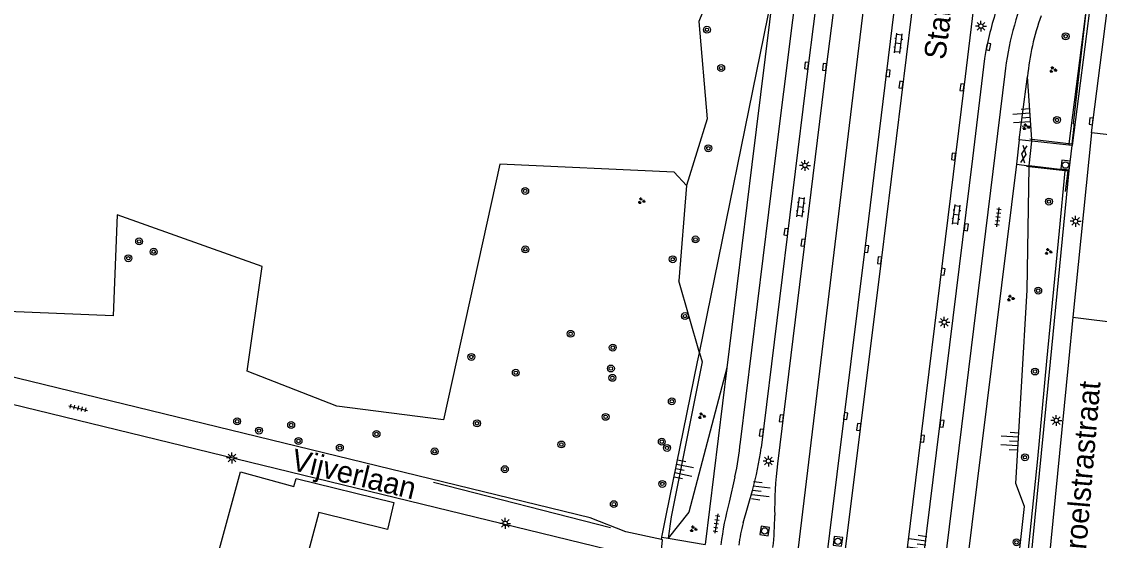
# Model space of a CAD drawing. Extents: x 131000 to 133014, y 396499 to 399001.
# Drawn here: x 131618.1 to 131743, y 397479.3 to 397539.4 of the extents above; entities that cross this region are included whole.
import ezdxf

# ---------------------------------------------------------------- set-up
doc = ezdxf.new("R2010")
doc.units = 0
for name, color, linetype in [('gg-afsc-hekwerk', 7, 'Continuous'), ('gg-anno-openbare ruimte label', 7, 'Continuous'), ('gg-bbg-bijgebouw', 7, 'Continuous'), ('gg-knt-BGT kruinlijn', 7, 'Continuous'), ('gg-knt-trap', 7, 'Continuous'), ('gg-knt-verharding', 7, 'Continuous'), ('gg-knt-verharding nz', 7, 'Continuous'), ('gt-grn-groengrens', 7, 'Continuous'), ('gt-grn-groenlijn', 7, 'Continuous'), ('gt-grn-weggrens', 7, 'Continuous'), ('gt-symb-boom', 7, 'Continuous'), ('gt-symb-gesloten verharding', 7, 'Continuous'), ('gt-symb-groenvak', 7, 'Continuous'), ('gt-symb-klinker verharding', 7, 'Continuous'), ('gt-symb-kolk', 7, 'Continuous'), ('gt-symb-lichtmast', 7, 'Continuous'), ('gt-symb-rioolschacht', 7, 'Continuous'), ('gt-symb-talud symbool', 7, 'Continuous'), ('gt-symb-tegel verharding', 7, 'Continuous')]:
    doc.layers.add(name, color=color, linetype=linetype)

# ---------------------------------------------------------------- blocks, each defined once
blk = doc.blocks.new('gt0-GRVAK')
at = {"layer": 'gt-symb-groenvak'}
for p, q in [((-0.11, 0.19), (-0.23, 0.24)), ((-0.18, 0.15), (0.09, 0.15)), ((-0.09, 0.21), (-0.16, 0.32)), ((-0.05, 0.21), (-0.05, 0.39)), ((0, 0.21), (0.06, 0.32)), ((0.02, 0.19), (0.13, 0.24)), ((0.26, -0.05), (0.2, 0.06)), ((0.3, -0.05), (0.3, 0.13)), ((0.35, -0.05), (0.41, 0.06)), ((-0.24, -0.23), (-0.36, -0.18)), ((-0.32, -0.26), (-0.05, -0.26)), ((-0.23, -0.21), (-0.29, -0.09)), ((-0.18, -0.2), (-0.18, -0.02)), ((-0.14, -0.21), (-0.07, -0.09)), ((-0.12, -0.23), (0, -0.18)), ((0.24, -0.07), (0.12, -0.02)), ((0.17, -0.11), (0.44, -0.11)), ((0.37, -0.07), (0.49, -0.02))]:
    blk.add_line(p, q, dxfattribs=at)
blk = doc.blocks.new('gt0-BOOM')
at = {"layer": 'gt-symb-boom'}
for radius in [0.4, 0.2]:
    blk.add_circle((0, 0), radius, dxfattribs=at)
blk = doc.blocks.new('gt0-KOLK')
at = {"layer": 'gt-symb-kolk'}
blk.add_lwpolyline([(0, 0), (0.38, 0), (0.38, 0.4), (-0.38, 0.4), (-0.38, 0), (0, 0)], dxfattribs=at)
blk = doc.blocks.new('gt0-GESVH1')
at = {"layer": 'gt-symb-gesloten verharding'}
for p, q in [((-0.99, -0.26), (0.01, 0.24)), ((0.01, -0.26), (-0.99, 0.24)), ((0.01, 0.24), (1.01, -0.26)), ((1.01, 0.24), (0.01, -0.26))]:
    blk.add_line(p, q, dxfattribs=at)
blk = doc.blocks.new('gt0-TALUD_1')
at = {"layer": 'gt-symb-talud symbool'}
for p, q in [((0, -1), (0, 0)), ((-1, -1), (-1, 0)), ((-0.5, -2), (-0.5, 0)), ((0.5, -2), (0.5, 0)), ((1, -1), (1, 0))]:
    blk.add_line(p, q, dxfattribs=at)
blk = doc.blocks.new('gt0-LMAST')
at = {"layer": 'gt-symb-lichtmast'}
for p, q in [((-0.18, 0.17), (-0.45, 0.44)), ((-0.01, 0.25), (-0.01, 0.62)), ((0.17, 0.17), (0.44, 0.44)), ((-0.26, 0), (-0.63, 0)), ((-0.18, -0.18), (-0.45, -0.45)), ((-0.01, -0.25), (-0.01, -0.63)), ((0.44, -0.45), (0.17, -0.18)), ((0.24, 0), (0.62, 0))]:
    blk.add_line(p, q, dxfattribs=at)
blk.add_circle((-0.01, 0), 0.25, dxfattribs=at)
blk = doc.blocks.new('gt0-RS')
at = {"layer": 'gt-symb-rioolschacht'}
blk.add_lwpolyline([(-0.5, -0.5), (0.5, -0.5), (0.5, 0.5), (-0.5, 0.5)], close=True, dxfattribs=at)
blk.add_circle((0, 0), 0.375, dxfattribs=at)
blk = doc.blocks.new('gt0-TEG1')
at = {"layer": 'gt-symb-tegel verharding'}
for p, q in [((-1.12, 0), (1.12, 0)), ((-0.9, -0.25), (-0.9, 0.25)), ((-0.45, -0.25), (-0.45, 0.25)), ((0, -0.25), (0, 0.25)), ((0.45, -0.25), (0.45, 0.25)), ((0.9, -0.25), (0.9, 0.25))]:
    blk.add_line(p, q, dxfattribs=at)
blk = doc.blocks.new('gt0-KL1')
at = {"layer": 'gt-symb-klinker verharding'}
for p, q in [((-1.15, 0.3), (1.15, 0.3)), ((-1, -0.3), (-1, 0.3)), ((-0.5, 0.3), (-0.5, 0.45)), ((0, -0.3), (0, 0.3)), ((0.5, 0.3), (0.5, 0.45)), ((1, -0.3), (1, 0.3)), ((-1.15, -0.3), (1.15, -0.3)), ((-0.5, -0.45), (-0.5, -0.3)), ((0.5, -0.45), (0.5, -0.3))]:
    blk.add_line(p, q, dxfattribs=at)

msp = doc.modelspace()

# ---------------------------------------------------------------- linework, layer by layer
at = {"layer": 'gg-afsc-hekwerk'}
for p, q in [((131735.21, 397525.77), (131734.98, 397525.8)), ((131739.51, 397525.27), (131735.21, 397525.77)), ((131734.91, 397522.6), (131734.61, 397522.63)), ((131739.09, 397522.14), (131734.91, 397522.6)), ((131687.61, 397477.86), (131601.38, 397498.89))]:
    msp.add_line(p, q, dxfattribs=at)
for points in [[(131741.58, 397541.56), (131739.99, 397527.58), (131740.11, 397527.62), (131739.85, 397525.23), (131739.51, 397525.27)], [(131739.13, 397519.72), (131739.41, 397522.11), (131739.09, 397522.14)]]:
    msp.add_lwpolyline(points, dxfattribs=at)
at = {"layer": 'gg-bbg-bijgebouw'}
msp.add_lwpolyline([(131652.58, 397482.56), (131650.64, 397475.32), (131640.97, 397477.91), (131643.49, 397487.25), (131649.68, 397485.56), (131649.96, 397486.5), (131661.29, 397483.7), (131660.53, 397480.59), (131652.58, 397482.56)], dxfattribs=at)
at = {"layer": 'gg-knt-BGT kruinlijn'}
for p, q in [((131696.69, 397501.05), (131705.33, 397543.49)), ((131735.21, 397525.77), (131734.7, 397533.05)), ((131735.22, 397525.56), (131735.21, 397525.77)), ((131734.91, 397522.72), (131734.91, 397522.6)), ((131696.48, 397500), (131696.69, 397501.05)), ((131692.85, 397482.2), (131696.48, 397500)), ((131692.34, 397479.68), (131692.85, 397482.2))]:
    msp.add_line(p, q, dxfattribs=at)
msp.add_lwpolyline([(131728.23, 397428.61), (131728.53, 397430.9), (131734.35, 397483.23), (131733.34, 397485.9), (131734.67, 397508.32), (131734.91, 397522.6)], dxfattribs=at)
at = {"layer": 'gg-knt-trap'}
for p, q in [((131733.74, 397525.71), (131733.42, 397522.89)), ((131735.22, 397525.56), (131733.74, 397525.71)), ((131734.91, 397522.72), (131735.22, 397525.56)), ((131733.42, 397522.89), (131734.91, 397522.72)), ((131692.29, 397479.42), (131692.34, 397479.68)), ((131692.34, 397479.68), (131693.08, 397479.56)), ((131693.08, 397479.56), (131697.35, 397478.85))]:
    msp.add_line(p, q, dxfattribs=at)
msp.add_lwpolyline([(131692.15, 397476.62), (131692.42, 397479.39), (131692.29, 397479.42)], dxfattribs=at)
at = {"layer": 'gg-knt-verharding'}
for p, q in [((131742.89, 397548.46), (131739.9, 397525.06)), ((131742.14, 397526.53), (131744.9, 397548.37)), ((131732.09, 397533.38), (131719.05, 397427.44)), ((131733.74, 397525.71), (131734.7, 397533.05)), ((131742.14, 397526.53), (131739.95, 397505.18)), ((131749.08, 397525.77), (131742.14, 397526.53)), ((131739.49, 397525.1), (131735.22, 397525.56)), ((131739.9, 397525.06), (131739.49, 397525.1)), ((131733.42, 397522.89), (131721.62, 397427.77)), ((131739.1, 397522.21), (131734.91, 397522.72)), ((131737.37, 397500), (131739.55, 397522.15)), ((131739.55, 397522.15), (131739.1, 397522.21)), ((131739.95, 397505.18), (131739.45, 397500)), ((131739.95, 397505.18), (131745.92, 397504.45)), ((131732.14, 397446.72), (131737.37, 397500)), ((131739.45, 397500), (131734.41, 397448.6)), ((131699.87, 397499.29), (131697.35, 397478.85)), ((131700.8, 397486.68), (131700.13, 397483.76)), ((131701.77, 397481.35), (131702.84, 397485.11))]:
    msp.add_line(p, q, dxfattribs=at)
for points in [[(131716.98, 397624.3), (131716.51, 397616.01), (131714.79, 397599.86), (131712.9, 397583.08), (131710.67, 397565.15), (131705.34, 397522.67), (131701.43, 397490.71)], [(131728.13, 397618.54), (131726.18, 397597.97), (131725.66, 397593.77), (131724.86, 397586.76), (131715.86, 397513.1), (131708.53, 397454.07), (131706.19, 397434.73), (131705.05, 397425.65)], [(131730.56, 397618.31), (131729.69, 397612.79), (131728.43, 397603.93), (131727.57, 397597.67), (131725.85, 397582.29), (131725.29, 397577.08), (131724.28, 397566.11), (131724.06, 397563.12), (131722.37, 397549.47), (131717.77, 397511.74), (131712.94, 397473.04), (131710.64, 397453.7), (131707.23, 397425.93)], [(131705.33, 397543.49), (131702.78, 397522.87), (131699.87, 397499.29)], [(131710.46, 397543.45), (131709.31, 397534.3), (131703.85, 397490.04)], [(131712.53, 397543.22), (131711.38, 397534.13), (131705.74, 397488.19)], [(131728.71, 397543.34), (131727.32, 397531.78), (131719.88, 397471.22)], [(131721.9, 397471), (131728.38, 397523.57), (131729.78, 397535.13), (131730, 397536.54), (131730.05, 397536.76)], [(131692.29, 397479.42), (131688.17, 397480.33), (131684.01, 397481.92), (131606.8, 397500.74)]]:
    msp.add_lwpolyline(points, dxfattribs=at)
for centre, radius, start, end in [((131766.09, 397529.31), 36.81, 159.3792, 168.3271), ((131767.09, 397529.47), 35.22, 157.0264, 173.6332), ((131764.42, 397530.1), 29.86, 160.4695, 174.328), ((131671.45, 397493.37), 30.1, 347.1547, 354.919), ((131668.35, 397494.75), 35.81, 344.3945, 352.4543), ((131747.78, 397482.91), 42.37, 172.8342, 180.9607), ((131735.78, 397474.19), 36.9, 164.9759, 172.8183), ((131675.83, 397482.04), 29.59, 353.1302, 0.3059), ((131715.1, 397477.44), 13.89, 163.6503, 174.5557)]:
    msp.add_arc(centre, radius, start, end, dxfattribs=at)
at = {"layer": 'gg-knt-verharding nz'}
msp.add_lwpolyline([(131725.31, 397625.04), (131723.48, 397605.41), (131708.1, 397478.15), (131701.45, 397425.08)], dxfattribs=at)
at = {"layer": 'gt-grn-groengrens'}
for p, q in [((131741.58, 397541.56), (131739.51, 397525.27)), ((131739.51, 397525.27), (131739.49, 397525.1)), ((131739.1, 397522.21), (131739.09, 397522.14)), ((131695.19, 397520.43), (131694.32, 397509.37)), ((131696.69, 397501.05), (131694.32, 397509.37))]:
    msp.add_line(p, q, dxfattribs=at)
for points in [[(131694.49, 397559.04), (131700.72, 397557.05), (131698.79, 397544.76), (131696.64, 397539.44), (131697.57, 397528.16), (131695.19, 397520.43)], [(131695.19, 397520.43), (131693.76, 397521.96), (131673.57, 397522.91), (131667.04, 397493.3), (131654.69, 397494.86), (131644.28, 397498.91), (131646, 397511.06), (131629.23, 397517.04), (131628.76, 397505.32), (131612.76, 397505.97), (131609.2, 397503.93), (131607, 397501.56), (131606.8, 397500.74)], [(131728.23, 397428.61), (131729.5, 397433.85), (131730.34, 397436.91), (131731.05, 397439.02), (131731.31, 397442.06), (131731.59, 397446.83), (131735.91, 397488.75), (131736.96, 397500.07), (131738.4, 397515.19), (131739.09, 397522.14)], [(131696.69, 397501.05), (131696.99, 397500), (131693.4, 397482.06), (131693.08, 397479.56)], [(131699.87, 397499.29), (131695.45, 397482.58), (131693.08, 397479.56)]]:
    msp.add_lwpolyline(points, dxfattribs=at)
at = {"layer": 'gt-grn-groenlijn'}
msp.add_line((131686.39, 397480.76), (131665.87, 397486.04), dxfattribs=at)
at = {"layer": 'gt-grn-weggrens'}
msp.add_line((131739.55, 397522.15), (131739.9, 397525.06), dxfattribs=at)

# ---------------------------------------------------------------- block references
at = {"layer": 'gt-symb-boom'}
for p in [(131697.56, 397538.47), (131739.13, 397537.71), (131699.21, 397534.03), (131738.12, 397528.02), (131697.72, 397524.74), (131676.5, 397519.8), (131737.19, 397518.57), (131631.76, 397513.95), (131676.51, 397513.03), (131696.24, 397514.18), (131630.51, 397512), (131633.45, 397512.76), (131693.6, 397511.89), (131735.95, 397508.25), (131695.02, 397505.3), (131681.76, 397503.25), (131670.26, 397500.57), (131686.65, 397501.65), (131675.41, 397498.74), (131686.43, 397499.23), (131686.61, 397498.15), (131735.58, 397498.88), (131693.49, 397495.44), (131643.12, 397493.11), (131685.82, 397493.63), (131645.65, 397492.04), (131649.38, 397492.69), (131670.92, 397492.88), (131650.23, 397490.83), (131659.27, 397491.65), (131692.33, 397490.75), (131655.02, 397490.07), (131666.01, 397489.63), (131680.7, 397490.43), (131692.94, 397490.03), (131734.41, 397488.95), (131674.14, 397487.57), (131692.39, 397485.86), (131686.77, 397483.52), (131733.44, 397479.1)]:
    msp.add_blockref('gt0-BOOM', p, dxfattribs=at)
at = {"layer": 'gt-symb-gesloten verharding', "rotation": -98.39757257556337}
msp.add_blockref('gt0-GESVH1', (131734.3, 397524.07), dxfattribs=at)
at = {"layer": 'gt-symb-groenvak'}
for p in [(131737.65, 397533.84), (131734.54, 397527.22), (131689.97, 397518.65), (131737.12, 397512.77), (131732.74, 397507.38), (131696.95, 397493.75), (131695.99, 397480.64)]:
    msp.add_blockref('gt0-GRVAK', p, dxfattribs=at)
at = {"layer": 'gt-symb-klinker verharding'}
for p, rotation in [((131719.74, 397536.89), 83.16632765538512), ((131708.43, 397517.92), 83.1663276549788), ((131726.47, 397517.04), 83.16632765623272)]:
    msp.add_blockref('gt0-KL1', p, dxfattribs=dict(at, rotation=rotation))
at = {"layer": 'gt-symb-kolk'}
for p, rotation in [((131730, 397536.54), -101.88275886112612), ((131709.31, 397534.3), 82.99574075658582), ((131711.38, 397534.13), 82.81812146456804), ((131718.35, 397533.46), -97.00425924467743), ((131720.25, 397532.08), 83.05258934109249), ((131727.32, 397531.78), 82.70443985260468), ((131742.29, 397527.85), 82.81812146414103), ((131726.34, 397523.76), 83.6851155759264), ((131727.41, 397515.62), -97.00425924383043), ((131706.93, 397515.03), 82.87498365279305), ((131708.89, 397513.78), 82.99574075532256), ((131715.86, 397513.1), -97.12501635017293), ((131717.77, 397511.74), 82.8749836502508), ((131724.71, 397510.46), -96.9474106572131), ((131706.39, 397493.43), 82.99574075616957), ((131713.44, 397493.74), -97.00425924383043), ((131704.07, 397491.77), 82.8749836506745), ((131715.35, 397492.43), 82.9318599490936), ((131724.6, 397492.87), -97.00425924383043), ((131722.34, 397491.13), -97.00425924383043)]:
    msp.add_blockref('gt0-KOLK', p, dxfattribs=dict(at, rotation=rotation))
at = {"layer": 'gt-symb-lichtmast'}
for p in [(131729.32, 397538.89), (131708.93, 397522.75), (131740.3, 397516.28), (131725.08, 397504.59), (131738.06, 397493.21), (131642.52, 397488.87), (131704.69, 397488.51)]:
    msp.add_blockref('gt0-LMAST', p, dxfattribs=at)
at = {"layer": 'gt-symb-lichtmast', "rotation": 90}
msp.add_blockref('gt0-LMAST', (131674.18, 397481.3), dxfattribs=at)
at = {"layer": 'gt-symb-rioolschacht'}
for p, rotation in [((131739.11, 397522.8), -96.60603415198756), ((131704.25, 397480.41), 81.2538377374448), ((131712.74, 397479.21), 82.41293092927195)]:
    msp.add_blockref('gt0-RS', p, dxfattribs=dict(at, rotation=rotation))
at = {"layer": 'gt-symb-talud symbool'}
for p, xscale, yscale, rotation in [((131735.03, 397528.35), 0.9993848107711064, 0.9993848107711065, -86.04100803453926), ((131733.63, 397490.8), 0.9997424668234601, 0.9997424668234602, -93.38328761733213), ((131693.95, 397487.62), 1.0000004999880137, 1.0000004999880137, 78.521517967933), ((131702.84, 397485.11), 0.9994738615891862, 0.999473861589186, 82.98875025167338), ((131722.91, 397478.79), 1.0004818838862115, 1.0004818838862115, -97.46597406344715)]:
    msp.add_blockref('gt0-TALUD_1', p, dxfattribs=dict(at, xscale=xscale, yscale=yscale, rotation=rotation))
at = {"layer": 'gt-symb-tegel verharding'}
for p, rotation in [((131731.3, 397516.76), 82.93185994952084), ((131624.7, 397494.65), -13.702889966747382), ((131698.66, 397481.27), -98.56758990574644)]:
    msp.add_blockref('gt0-TEG1', p, dxfattribs=dict(at, rotation=rotation))

# ---------------------------------------------------------------- texts
at = {"layer": 'gg-anno-openbare ruimte label'}
for s, rotation, p in [('Statenlaan', 82.5, (131725.17, 397534.92)), ('Troelstrastraat', 85.1, (131741.33, 397476.17)), ('Vijverlaan', 346.3, (131649.23, 397487.53))]:
    msp.add_text(s, height=2.5, rotation=rotation, dxfattribs=at).set_placement(p)

doc.saveas('drawing.dxf')
